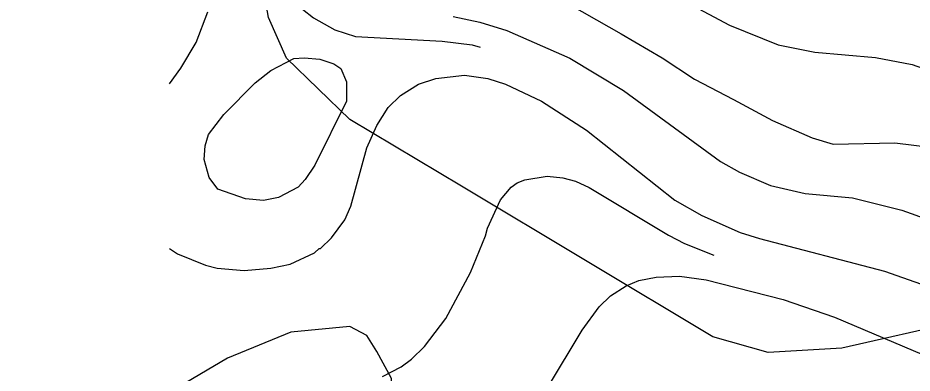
# Model space of a CAD drawing. Extents: x -662500 to -655523, y -1056000 to -1049993.
# Drawn here: x -661659.2 to -661263.9, y -1052082.6 to -1051925.7 of the extents above; entities that cross this region are included whole.
import ezdxf

# ---------------------------------------------------------------- set-up
doc = ezdxf.new("R2010")
doc.units = 0
doc.layers.add('Vrstva 24', color=7, linetype='Continuous')
doc.layers.add('Vrstva 7', color=7, linetype='Continuous')

msp = doc.modelspace()

# ---------------------------------------------------------------- linework, layer by layer
at = {"layer": 'Vrstva 24'}
for points in [[(-661191, -1052048), (-661295, -1052071.5), (-661327.5, -1052073.5), (-661352, -1052066.5), (-661463.18, -1052000), (-661512.5, -1051970.5), (-661540.5, -1051943.5), (-661548.5, -1051925.5), (-661554, -1051894), (-661561, -1051867), (-661572, -1051853), (-661587, -1051846)], [(-661493, -1052317.5), (-661495, -1052310.5), (-661491, -1052157.5), (-661494.5, -1052099), (-661494, -1052085), (-661500.5, -1052073), (-661505, -1052066), (-661512.5, -1052062), (-661538.5, -1052064.5), (-661566.5, -1052076), (-661606.5, -1052099.5), (-661625.5, -1052108), (-661655, -1052110), (-661691, -1052100), (-661737, -1052081), (-661750, -1052071.5)]]:
    msp.add_lwpolyline(points, dxfattribs=at)
at = {"layer": 'Vrstva 7'}
for p, q in [((-661447.15, -1051901.6), (-661392.53, -1051932.69)), ((-661533.46, -1051921.87), (-661528.5, -1051925.69)), ((-661362.97, -1051919.17), (-661344.69, -1051928.95)), ((-661580.37, -1051936.61), (-661575.26, -1051923)), ((-661528.5, -1051925.69), (-661519.15, -1051930.94)), ((-661466.85, -1051925.13), (-661454.95, -1051927.54)), ((-661454.95, -1051927.54), (-661443.04, -1051931.22)), ((-661344.69, -1051928.95), (-661323.15, -1051937.6)), ((-661519.15, -1051930.94), (-661509.93, -1051933.91)), ((-661443.04, -1051931.22), (-661415.27, -1051943.41)), ((-661392.53, -1051932.69), (-661374.39, -1051943.32)), ((-661587.17, -1051947.94), (-661580.37, -1051936.61)), ((-661509.93, -1051933.91), (-661471.67, -1051935.9)), ((-661471.67, -1051935.9), (-661458.35, -1051937.6)), ((-661458.35, -1051937.6), (-661454.81, -1051938.59)), ((-661323.15, -1051937.6), (-661306.99, -1051940.86)), ((-661306.99, -1051940.86), (-661280.07, -1051943.12)), ((-661547.35, -1051948.94), (-661537.28, -1051943.69)), ((-661537.28, -1051943.69), (-661532.61, -1051943.27)), ((-661532.61, -1051943.27), (-661525.81, -1051943.98)), ((-661525.81, -1051943.98), (-661519.57, -1051945.96)), ((-661415.27, -1051943.41), (-661391.46, -1051957.72)), ((-661374.39, -1051943.32), (-661360.11, -1051952.75)), ((-661280.07, -1051943.12), (-661263.91, -1051946.24)), ((-661592.25, -1051954.82), (-661587.17, -1051947.94)), ((-661554.29, -1051954.32), (-661547.35, -1051948.94)), ((-661519.57, -1051945.96), (-661516.45, -1051948.08)), ((-661516.45, -1051948.08), (-661513.9, -1051953.9)), ((-661263.91, -1051946.24), (-661256.83, -1051948.79)), ((-661482.16, -1051954.89), (-661474.5, -1051952.48)), ((-661482.16, -1051954.89), (-661474.5, -1051952.48)), ((-661474.5, -1051952.48), (-661461.75, -1051950.92)), ((-661474.5, -1051952.48), (-661461.75, -1051950.92)), ((-661461.75, -1051950.92), (-661451.55, -1051952.48)), ((-661461.75, -1051950.92), (-661451.55, -1051952.48)), ((-661451.55, -1051952.48), (-661443.61, -1051954.89)), ((-661451.55, -1051952.48), (-661443.61, -1051954.89)), ((-661360.11, -1051952.75), (-661342.89, -1051961.73)), ((-661568.18, -1051968.35), (-661554.29, -1051954.32)), ((-661513.9, -1051953.9), (-661513.93, -1051962.45)), ((-661490.09, -1051959.99), (-661482.16, -1051954.89)), ((-661490.09, -1051959.99), (-661482.16, -1051954.89)), ((-661443.61, -1051954.89), (-661427.74, -1051962.54)), ((-661443.61, -1051954.89), (-661427.74, -1051962.54)), ((-661495.48, -1051965.23), (-661490.09, -1051959.99)), ((-661495.48, -1051965.23), (-661490.09, -1051959.99)), ((-661391.46, -1051957.72), (-661348.66, -1051989.18)), ((-661513.93, -1051962.45), (-661527.93, -1051990.74)), ((-661500.58, -1051973.17), (-661495.48, -1051965.23)), ((-661500.58, -1051973.17), (-661495.48, -1051965.23)), ((-661427.74, -1051962.54), (-661407.9, -1051975.29)), ((-661427.74, -1051962.54), (-661407.9, -1051975.29)), ((-661342.89, -1051961.73), (-661325.66, -1051971.06)), ((-661574.98, -1051977.14), (-661568.18, -1051968.35)), ((-661504.97, -1051983.09), (-661500.58, -1051973.17)), ((-661504.97, -1051983.09), (-661500.58, -1051973.17)), ((-661325.66, -1051971.06), (-661308.08, -1051978.6)), ((-661576.51, -1051982.27), (-661574.98, -1051977.14)), ((-661407.9, -1051975.29), (-661368.78, -1052006.19)), ((-661407.9, -1051975.29), (-661368.78, -1052006.19)), ((-661308.08, -1051978.6), (-661298.78, -1051981.53)), ((-661298.78, -1051981.53), (-661271.57, -1051980.82)), ((-661271.57, -1051980.82), (-661253.43, -1051983.09)), ((-661576.82, -1051988.19), (-661576.51, -1051982.27)), ((-661512.06, -1052008.88), (-661504.97, -1051983.09)), ((-661512.06, -1052008.88), (-661504.97, -1051983.09)), ((-661574.7, -1051996.13), (-661576.82, -1051988.19)), ((-661348.66, -1051989.18), (-661340.16, -1051993.86)), ((-661527.93, -1051990.74), (-661532.18, -1051997.12)), ((-661570.87, -1052001.37), (-661574.7, -1051996.13)), ((-661532.18, -1051997.12), (-661535.3, -1052000.52)), ((-661435.11, -1051997.26), (-661425.19, -1051995.56)), ((-661425.19, -1051995.56), (-661418.39, -1051996.27)), ((-661418.39, -1051996.27), (-661412.72, -1051997.83)), ((-661340.16, -1051993.86), (-661326.55, -1051999.67)), ((-661535.3, -1052000.52), (-661544.07, -1052005.04)), ((-661445.88, -1052006.05), (-661441.2, -1052000.38)), ((-661441.2, -1052000.38), (-661438.51, -1051998.54)), ((-661438.51, -1051998.54), (-661435.11, -1051997.26)), ((-661412.72, -1051997.83), (-661406.62, -1052000.66)), ((-661406.62, -1052000.66), (-661371.62, -1052021.64)), ((-661326.55, -1051999.67), (-661311.25, -1052003.21)), ((-661558.68, -1052005.62), (-661570.87, -1052001.37)), ((-661544.07, -1052005.04), (-661550.61, -1052006.33)), ((-661311.25, -1052003.21), (-661290.27, -1052005.2)), ((-661550.61, -1052006.33), (-661558.68, -1052005.62)), ((-661514.75, -1052014.83), (-661512.06, -1052008.88)), ((-661514.75, -1052014.83), (-661512.06, -1052008.88)), ((-661451.69, -1052018.52), (-661445.88, -1052006.05)), ((-661368.78, -1052006.19), (-661356.88, -1052012.99)), ((-661368.78, -1052006.19), (-661356.88, -1052012.99)), ((-661290.27, -1052005.2), (-661268.45, -1052010.58)), ((-661268.45, -1052010.58), (-661256.54, -1052014.83)), ((-661520.56, -1052022.77), (-661514.75, -1052014.83)), ((-661520.56, -1052022.77), (-661514.75, -1052014.83)), ((-661356.88, -1052012.99), (-661339.87, -1052020.5)), ((-661356.88, -1052012.99), (-661339.87, -1052020.5)), ((-661452.54, -1052021.92), (-661451.69, -1052018.52)), ((-661339.87, -1052020.5), (-661331.37, -1052023.19)), ((-661339.87, -1052020.5), (-661331.37, -1052023.19)), ((-661525.38, -1052027.59), (-661520.56, -1052022.77)), ((-661525.38, -1052027.59), (-661520.56, -1052022.77)), ((-661459.2, -1052038.07), (-661452.54, -1052021.92)), ((-661371.62, -1052021.64), (-661364.53, -1052025.32)), ((-661331.37, -1052023.19), (-661276.1, -1052037.51)), ((-661331.37, -1052023.19), (-661276.1, -1052037.51)), ((-661592.25, -1052027.48), (-661588.73, -1052029.85)), ((-661592.25, -1052027.48), (-661588.73, -1052029.85)), ((-661528.07, -1052029.43), (-661526.09, -1052027.59)), ((-661528.07, -1052029.43), (-661526.09, -1052027.59)), ((-661526.09, -1052027.59), (-661525.38, -1052027.59)), ((-661526.09, -1052027.59), (-661525.38, -1052027.59)), ((-661364.53, -1052025.32), (-661351.64, -1052030.42)), ((-661588.73, -1052029.85), (-661576.26, -1052034.96)), ((-661588.73, -1052029.85), (-661576.26, -1052034.96)), ((-661538.84, -1052034.39), (-661528.07, -1052029.43)), ((-661538.84, -1052034.39), (-661528.07, -1052029.43)), ((-661576.26, -1052034.96), (-661571.16, -1052036.23)), ((-661576.26, -1052034.96), (-661571.16, -1052036.23)), ((-661571.16, -1052036.23), (-661559.25, -1052037.22)), ((-661571.16, -1052036.23), (-661559.25, -1052037.22)), ((-661559.25, -1052037.22), (-661547.35, -1052036.23)), ((-661559.25, -1052037.22), (-661547.35, -1052036.23)), ((-661547.35, -1052036.23), (-661538.84, -1052034.39)), ((-661547.35, -1052036.23), (-661538.84, -1052034.39)), ((-661470.11, -1052058.48), (-661459.2, -1052038.07)), ((-661384.66, -1052041.62), (-661377, -1052040.2)), ((-661377, -1052040.2), (-661366.8, -1052039.77)), ((-661366.8, -1052039.77), (-661354.9, -1052041.33)), ((-661276.1, -1052037.51), (-661246.34, -1052048.14)), ((-661276.1, -1052037.51), (-661246.34, -1052048.14)), ((-661397.27, -1052048.42), (-661390.33, -1052044.03)), ((-661390.33, -1052044.03), (-661384.66, -1052041.62)), ((-661354.9, -1052041.33), (-661320.88, -1052050.12)), ((-661402.23, -1052053.38), (-661397.27, -1052048.42)), ((-661320.88, -1052050.12), (-661298.21, -1052057.92)), ((-661409.74, -1052063.58), (-661402.23, -1052053.38)), ((-661479.46, -1052070.81), (-661470.11, -1052058.48)), ((-661298.21, -1052057.92), (-661243.51, -1052081.02)), ((-661425.05, -1052089.09), (-661409.74, -1052063.58)), ((-661485.28, -1052076.48), (-661479.46, -1052070.81)), ((-661498.03, -1052084.13), (-661489.81, -1052079.88)), ((-661489.81, -1052079.88), (-661485.28, -1052076.48))]:
    msp.add_line(p, q, dxfattribs=at)

doc.saveas('drawing.dxf')
